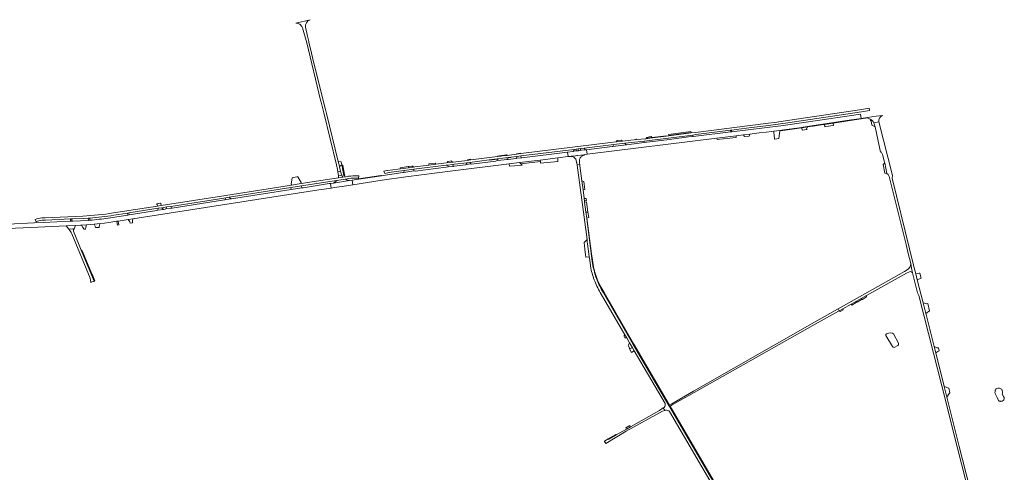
# Model space of a CAD drawing. Header units: metres. Extents: x 166325 to 190320, y 381923 to 404576.
# Tile 925 of 1056: x 176705 to 177993, y 401271 to 401863. Entities that reach past the tile are written whole.
import ezdxf

# ---------------------------------------------------------------- set-up
doc = ezdxf.new("R2010")
doc.units = ezdxf.units.M
for name, color, linetype, lineweight in [('B-WE-OG-WATER_MEER-GV', 8, 'Continuous', 18), ('B-WE-VH-VERHARDING_ASFALT-GV', 8, 'Continuous', 18), ('B-WE-VH-VERHARDING_BETON-GV', 8, 'Continuous', 18), ('B-WE-VH-VERHARDING_BETONSTRAATSTEEN-GV', 8, 'Continuous', 18), ('B-WE-VH-VERHARDING_FUNDERING_ZAND-GV', 8, 'Continuous', 18), ('B-WE-VH-VERHARDING_HALFVERHARDING-GV', 8, 'Continuous', 18)]:
    doc.layers.add(name, color=color, linetype=linetype, lineweight=lineweight)

msp = doc.modelspace()

# ---------------------------------------------------------------- linework, layer by layer
at = {"layer": 'B-WE-OG-WATER_MEER-GV', "flags": 128}
for points in [[(177848.186, 401452.531), (177846.698, 401453.413), (177844.923, 401453.707), (177841.766, 401453.191), (177839.168, 401452.493), (177838.077, 401451.652), (177838.185, 401450.356), (177846.746, 401435.877), (177847.784, 401435.292), (177849.189, 401434.81), (177853.954, 401437.243), (177854.712, 401437.962), (177854.97, 401438.655), (177854.837, 401440.142)], [(177990.76, 401372.954), (177990.508, 401373.902), (177990.73, 401374.939), (177990.939, 401376.444), (177990.774, 401377.268), (177990.488, 401378.082), (177990.163, 401378.685), (177989.776, 401379.245), (177989.348, 401379.943), (177988.408, 401380.69), (177987.605, 401381.054), (177986.798, 401381.343), (177985.654, 401381.508), (177984.593, 401381.473), (177983.425, 401381.034), (177982.56, 401380.583), (177981.978, 401380.014), (177981.5, 401379.003), (177981.306, 401378.299), (177981.231, 401377.53), (177981.008, 401376.842), (177980.84, 401375.622), (177981.349, 401374.301), (177983.74, 401369.167), (177985.419, 401365.196), (177986.276, 401364.648), (177986.819, 401364.582), (177987.976, 401364.371), (177988.726, 401364.191), (177989.623, 401364.277), (177990.328, 401364.507), (177991.613, 401365.23), (177992.208, 401365.752), (177992.58, 401366.359), (177993.061, 401367.445), (177993.142, 401368.366), (177992.834, 401369.422), (177992.276, 401370.655), (177991.776, 401371.431), (177991.009, 401372.354)]]:
    msp.add_lwpolyline(points, close=True, dxfattribs=at)
at = {"layer": 'B-WE-VH-VERHARDING_ASFALT-GV', "flags": 128}
for points in [[(177085.061, 401863.46), (177066.377, 401858.93)], [(177075.111, 401852.983), (177080.752, 401833.05), (177099.008, 401758.338), (177099.72, 401755.424), (177102.208, 401745.241), (177103.062, 401741.747), (177119.741, 401673.49), (177120.905, 401667.56), (177121.541, 401664.659), (177125.167, 401665.489), (177123.687, 401670.888), (177123.443, 401671.71), (177121.886, 401678.055), (177106.535, 401740.628), (177105.221, 401745.986)], [(177105.221, 401745.986), (177102.791, 401755.893), (177088.519, 401814.068), (177085.786, 401825.209), (177083.701, 401833.71), (177083.467, 401834.766), (177081.907, 401841.805), (177079.291, 401853.612)], [(177970.261, 401169.341), (177967.341, 401174.92), (177962.828, 401192.704), (177961.039, 401199.751), (177934.27, 401305.231), (177918.013, 401369.796), (177914.554, 401383.517), (177903.434, 401427.631), (177901.382, 401435.769), (177890.805, 401477.73), (177890.448, 401479.146), (177886.937, 401493.071), (177879.331, 401523.246), (177877.419, 401530.829), (177874.971, 401540.541), (177846.462, 401656.07), (177846.922, 401659.85), (177829.091, 401729.773), (177822.566, 401728.684)], [(177822.566, 401728.684), (177824.312, 401723.32), (177831.101, 401690.38), (177831.97, 401690.44), (177833.101, 401688.82), (177833.85, 401687.07), (177836.511, 401676.93), (177836.7, 401676.006), (177839.561, 401662.05), (177841.231, 401660.96), (177842.761, 401658.35), (177864.654, 401569.552), (177867.578, 401557.691), (177870.82, 401544.541), (177870.823, 401544.397), (177871.868, 401538.343), (177872.913, 401532.286), (177872.95, 401532.211), (177879.622, 401506.151), (177881.331, 401502.761), (177900.451, 401427.18), (177911.261, 401384.447), (177931.401, 401304.67), (177942.702, 401260.244)], [(177455.582, 401539.268), (177454.221, 401547.041), (177447.008, 401603.119), (177446.942, 401603.632), (177445.896, 401611.762), (177444.236, 401624.672), (177444.055, 401626.076), (177444.017, 401626.368), (177443.62, 401629.459), (177443.536, 401630.112), (177442.141, 401640.957), (177440.655, 401652.508), (177438.083, 401672.503), (177437.914, 401674.033), (177434.302, 401673.721), (177434.384, 401673.125), (177447.372, 401575.728)], [(177455.582, 401539.268), (177454.221, 401547.041), (177447.008, 401603.119), (177446.942, 401603.632), (177445.896, 401611.762), (177444.236, 401624.672), (177444.055, 401626.076), (177444.017, 401626.368), (177443.62, 401629.459), (177443.536, 401630.112), (177442.141, 401640.957), (177440.655, 401652.508), (177438.083, 401672.503), (177437.914, 401674.033), (177434.302, 401673.721), (177434.384, 401673.125), (177447.372, 401575.728)], [(176669.297, 401589.294), (176720.123, 401591.73), (176766.163, 401593.929), (176766.445, 401593.942), (176778.552, 401594.25), (176785.002, 401594.69), (176786.139, 401594.733), (176792.575, 401595.054), (176797.63, 401595.4), (176802.678, 401595.827), (176806.721, 401596.229), (176810.759, 401596.683), (176816.298, 401597.392), (176821.824, 401598.2), (176832.458, 401599.847), (176834.205, 401600.118), (176847.211, 401602.133), (176847.887, 401602.238), (176853.249, 401603.069), (177096.394, 401640.735), (177103.513, 401641.838), (177112.569, 401643.241), (177111.745, 401649.187), (177110.227, 401648.968), (177076.142, 401643.601), (177074.509, 401643.369), (177074.455, 401643.52), (177060.533, 401641.346), (177060.54, 401641.185), (176982.197, 401629.123), (176981.428, 401629.062), (176973.693, 401627.845), (176973.085, 401627.617), (176904.846, 401616.973), (176904.02, 401616.953), (176896.483, 401615.829), (176895.693, 401615.612), (176893.92, 401615.334), (176893.3, 401615.339), (176885.857, 401614.142), (176884.883, 401613.908), (176848.361, 401608.052), (176846.919, 401607.82), (176821.184, 401603.95)], [(176797.245, 401601.151), (176795.15, 401600.988), (176785.051, 401600.39), (176775.459, 401599.934), (176774.557, 401600.092), (176773.685, 401600.046), (176771.941, 401599.954), (176736.196, 401598.35), (176724.068, 401597.701), (176724.084, 401597.523), (176689.666, 401595.811), (176689.659, 401596.008), (176669.14, 401594.919)], [(177447.372, 401575.728), (177447.746, 401572.926), (177448.115, 401570.162), (177450.292, 401553.859), (177450.36, 401553.35), (177450.375, 401553.236), (177450.959, 401548.864), (177452.382, 401538.211)], [(177447.372, 401575.728), (177447.746, 401572.926), (177448.115, 401570.162), (177450.292, 401553.859), (177450.36, 401553.35), (177450.375, 401553.236), (177450.959, 401548.864), (177452.382, 401538.211)], [(177872.913, 401532.286), (177871.868, 401538.343), (177870.823, 401544.397)], [(177865.964, 401536.221), (177862.422, 401533.941), (177775.801, 401485.281)], [(177775.801, 401485.281), (177777.231, 401482.63), (177782, 401485.309), (177792.981, 401491.477), (177798.761, 401494.723), (177799.894, 401495.36), (177805.833, 401498.695), (177806.11, 401498.851), (177812.737, 401502.573), (177865.09, 401531.981), (177869.021, 401533.831)], [(177465.972, 401504.451), (177497.018, 401451.197), (177499.358, 401447.184), (177503.144, 401440.689), (177507.028, 401434.027), (177509.244, 401430.225), (177549.421, 401361.309)], [(177465.972, 401504.451), (177497.018, 401451.197), (177499.358, 401447.184), (177503.144, 401440.689), (177507.028, 401434.027), (177509.244, 401430.225), (177549.421, 401361.309)], [(177555.408, 401351.15), (177617.348, 401244.819), (177622.266, 401236.377), (177627.026, 401228.205), (177693.235, 401114.526), (177696.482, 401108.927), (177736.566, 401039.818), (177737.231, 401038.671), (177737.681, 401037.284), (177741.36, 401031.142), (177742.737, 401031.915), (177744.426, 401032.862), (177740.377, 401040.073), (177717.387, 401079.382), (177710.914, 401090.451), (177694.041, 401119.301), (177661.63, 401174.888), (177651.057, 401193.021), (177555.206, 401357.413), (177554.372, 401358.841), (177507.871, 401438.5), (177468.802, 401506.121)], [(177555.408, 401351.15), (177617.348, 401244.819), (177622.266, 401236.377), (177627.026, 401228.205), (177693.235, 401114.526), (177696.482, 401108.927), (177736.566, 401039.818), (177737.231, 401038.671), (177737.681, 401037.284), (177741.36, 401031.142), (177742.737, 401031.915), (177744.426, 401032.862), (177740.377, 401040.073), (177717.387, 401079.382), (177710.914, 401090.451), (177694.041, 401119.301), (177661.63, 401174.888), (177651.057, 401193.021), (177555.206, 401357.413), (177554.372, 401358.841), (177507.871, 401438.5), (177468.802, 401506.121)], [(177548.11, 401356.3), (177547.068, 401355.568), (177549.014, 401352.269), (177550.022, 401352.57)], [(177548.11, 401356.3), (177547.068, 401355.568), (177549.014, 401352.269), (177550.022, 401352.57)]]:
    msp.add_lwpolyline(points, dxfattribs=at)
at = {"layer": 'B-WE-VH-VERHARDING_ASFALT-GV'}
for points in [[(177066.377, 401858.93, -0.08872945), (177069.431, 401858.545)], [(177069.431, 401858.545, -0.151513), (177073.694, 401855.607)], [(177073.694, 401855.607, -0.08582607), (177075.111, 401852.983)], [(177079.291, 401853.612, -0.3480695), (177085.061, 401863.46)], [(176821.184, 401603.95, -0.01800006), (176797.245, 401601.151)], [(177870.823, 401544.397, -0.28070394), (177865.964, 401536.221)], [(177452.382, 401538.211, 0.04146088), (177457.474, 401521.232)], [(177452.382, 401538.211, 0.04146088), (177457.474, 401521.232)], [(177460.453, 401522.767, -0.03207252), (177455.582, 401539.268)], [(177460.453, 401522.767, -0.03207252), (177455.582, 401539.268)], [(177869.021, 401533.831, -0.37796005), (177872.913, 401532.286)], [(177457.474, 401521.232, 0.04862096), (177465.972, 401504.451)], [(177457.474, 401521.232, 0.04862096), (177465.972, 401504.451)], [(177468.802, 401506.121, -0.03203577), (177460.453, 401522.767)], [(177468.802, 401506.121, -0.03203577), (177460.453, 401522.767)], [(177549.421, 401361.309, -0.29441861), (177548.11, 401356.3)], [(177549.421, 401361.309, -0.29441861), (177548.11, 401356.3)], [(177550.022, 401352.57, -0.20048608), (177555.408, 401351.15)], [(177550.022, 401352.57, -0.20048608), (177555.408, 401351.15)]]:
    msp.add_lwpolyline(points, format="xyb", dxfattribs=at)
at = {"layer": 'B-WE-VH-VERHARDING_ASFALT-GV', "flags": 128}
for points in [[(177660.203, 401713.796), (177669.546, 401714.928), (177672.599, 401715.297), (177681.891, 401716.423), (177689.139, 401717.302), (177691.602, 401717.6), (177699.383, 401718.698), (177704.699, 401719.372), (177725.245, 401722.129), (177732.521, 401723.228), (177787.193, 401731.384), (177805.94, 401734.187), (177805.167, 401740.005), (177734.031, 401729.2), (177700.71, 401724.68), (177636.801, 401716.835), (177635.434, 401716.666), (177586.046, 401710.586), (177585.846, 401710.855), (177580.252, 401710.076), (177555.082, 401706.943), (177522.288, 401702.614), (177498.861, 401699.76), (177498.671, 401699.948), (177481.158, 401697.748), (177480.411, 401697.515), (177446.855, 401693.345), (177447.633, 401687.529), (177617.23, 401708.674), (177642.406, 401711.639), (177652.098, 401712.814)], [(177140.091, 401653.524), (177141.029, 401647.65), (177179.441, 401653.6), (177210.281, 401657.94), (177271.711, 401665.67), (177345.447, 401674.783), (177359.02, 401676.461), (177386.217, 401679.822), (177409.01, 401682.639), (177422.814, 401684.345), (177422.057, 401690.248), (177362.123, 401682.789), (177361.148, 401682.764), (177355.222, 401682.162), (177354.877, 401681.861), (177344.244, 401680.574), (177343.836, 401680.787), (177342.994, 401680.675), (177330.833, 401679.174), (177328.874, 401678.908), (177327.894, 401678.501), (177296.102, 401674.569), (177295.525, 401674.857), (177289.433, 401674.108), (177288.425, 401673.589), (177273.827, 401671.806), (177272.913, 401671.694), (177272.139, 401671.601), (177265.792, 401670.838), (177263.288, 401670.537), (177222.717, 401665.454), (177220.978, 401665.55), (177207.599, 401663.79), (177207.329, 401663.649), (177206.44, 401663.357), (177180.568, 401659.554), (177178.623, 401659.313), (177148.925, 401654.855), (177148.602, 401654.806)], [(177446.855, 401693.345), (177444.931, 401693.106), (177444.765, 401693.161), (177440.296, 401692.58), (177438.407, 401692.29), (177436.141, 401692.025), (177433.746, 401691.746), (177433.332, 401691.86), (177430.005, 401691.514), (177429.69, 401691.304), (177429.283, 401691.147), (177422.057, 401690.248), (177422.814, 401684.345), (177425.5, 401684.677), (177426.433, 401684.814), (177432.094, 401685.571), (177434.006, 401685.794), (177435.091, 401685.92), (177443.104, 401686.854), (177444.379, 401687.086), (177445.023, 401687.204), (177447.633, 401687.529)], [(177140.091, 401653.524), (177136.575, 401652.995), (177115.785, 401649.768), (177111.745, 401649.187), (177112.569, 401643.241), (177116.977, 401643.924), (177123.204, 401644.888), (177126.958, 401645.47), (177141.029, 401647.65)], [(176798.513, 401519.698), (176800.051, 401520.46), (176802.451, 401521.09), (176802.713, 401521.256), (176787.154, 401558.848), (176785.933, 401561.862), (176775.836, 401586.785), (176775.822, 401587.33), (176775.842, 401587.641), (176775.857, 401587.872), (176775.939, 401588.41), (176776.069, 401588.938), (176776.244, 401589.453), (176776.464, 401589.911), (176776.17, 401589.896), (176775.083, 401589.842), (176769.752, 401589.576), (176769.448, 401589.561), (176770.734, 401587.851), (176771.773, 401586.427), (176772.68, 401584.915), (176773.446, 401583.327), (176797.34, 401525.542), (176797.699, 401524.622), (176797.965, 401523.671), (176798.135, 401522.698)]]:
    msp.add_lwpolyline(points, close=True, dxfattribs=at)
at = {"layer": 'B-WE-VH-VERHARDING_BETON-GV', "flags": 128}
for points in [[(177181.796, 401665.125), (177182.779, 401662.243), (177186.75, 401663.298), (177191.023, 401663.956), (177208.221, 401666.07), (177220.683, 401667.715), (177262.992, 401672.996), (177265.494, 401673.314), (177271.819, 401674.117), (177272.61, 401674.217), (177273.523, 401674.327), (177290.829, 401676.414), (177294.054, 401676.868), (177319.321, 401679.981), (177347.788, 401683.578), (177355.539, 401684.568), (177360.828, 401685.251), (177430.427, 401693.865), (177433.098, 401694.242), (177435.868, 401694.585), (177439.116, 401694.987), (177443.442, 401695.524), (177482.586, 401700.334), (177496.959, 401702.022), (177509.411, 401703.46), (177522.021, 401704.477), (177585.596, 401712.549), (177589.65, 401713.11), (177635.064, 401718.89), (177636.48, 401719.076), (177662.673, 401722.336), (177681.318, 401724.693), (177710.012, 401728.431), (177806.428, 401742.992), (177816.639, 401744.574), (177816.197, 401747.555), (177813.778, 401747.174), (177806.888, 401746.174), (177709.691, 401731.44), (177695.574, 401729.564), (177681.052, 401727.699), (177589.25, 401716.104), (177583.586, 401715.331), (177554.257, 401711.46), (177550.991, 401711.037), (177532.866, 401708.75), (177532.668, 401708.725), (177524.455, 401707.688), (177512.156, 401706.71), (177511.118, 401706.619), (177509.168, 401706.481), (177504.692, 401705.989), (177493.738, 401704.705), (177485.69, 401703.733), (177477.938, 401702.835), (177360.951, 401688.313), (177355.19, 401687.564), (177342.999, 401686.004), (177342.087, 401685.887), (177336.493, 401685.217), (177335.085, 401685.041), (177330.404, 401684.457), (177295.399, 401680.085), (177294.927, 401680.026), (177290.636, 401679.458), (177272.152, 401677.153), (177263.524, 401676.115), (177249.554, 401674.357), (177240.356, 401673.199), (177221.987, 401670.886), (177220.33, 401670.674), (177218.673, 401670.462), (177214.713, 401669.954), (177213.951, 401669.856), (177203.454, 401668.512), (177189.715, 401666.752), (177186.192, 401666.301), (177186.085, 401666.276), (177185.708, 401666.187), (177184.01, 401665.787)], [(177203.123, 401669.887), (177203.454, 401668.512), (177213.951, 401669.856), (177213.612, 401671.248)]]:
    msp.add_lwpolyline(points, close=True, dxfattribs=at)
for points in [[(177138.599, 401658.922), (177135.475, 401658.58), (177131.713, 401658.035), (177127.897, 401657.482), (177127.863, 401657.529), (177122.143, 401656.64), (177113.429, 401655.322), (177073.552, 401649.134), (177060.924, 401647.142), (176975.087, 401633.647), (176890.577, 401620.479), (176885.694, 401619.697), (176827.924, 401610.649)], [(177148.444, 401656.01), (177148.717, 401659.019)], [(176828.388, 401607.659), (176846.527, 401610.503), (176847.935, 401610.728), (176886.527, 401616.776), (176891.381, 401617.514), (176897.773, 401618.518), (176903.034, 401619.29), (176974.894, 401630.598), (176979.212, 401631.292), (177060.126, 401643.935), (177074.065, 401646.107), (177113.956, 401652.329), (177120.076, 401653.277), (177131.222, 401654.913), (177135.897, 401655.614)], [(176788.044, 401606.566), (176738.841, 401604.402), (176734.664, 401604.136), (176734.251, 401604.11)], [(176725.682, 401602.014), (176726.779, 401599.224), (176728.508, 401599.876), (176732.24, 401600.896), (176734.551, 401601.101), (176738.991, 401601.343), (176771.884, 401602.821), (176773.564, 401602.892), (176774.359, 401602.926), (176788.202, 401603.532), (176794.926, 401603.901), (176797.023, 401604.043)]]:
    msp.add_lwpolyline(points, dxfattribs=at)
at = {"layer": 'B-WE-VH-VERHARDING_BETON-GV'}
for points in [[(177148.717, 401659.019, 0.03627245), (177138.599, 401658.922)], [(177135.897, 401655.614, -0.07173179), (177148.444, 401656.01)], [(176827.924, 401610.649, -0.02921448), (176788.044, 401606.566)], [(176797.023, 401604.043, 0.02227924), (176828.388, 401607.659)], [(176734.251, 401604.11, 0.08377358), (176725.682, 401602.014)]]:
    msp.add_lwpolyline(points, format="xyb", dxfattribs=at)
at = {"layer": 'B-WE-VH-VERHARDING_BETONSTRAATSTEEN-GV', "flags": 128}
for points in [[(177814.298, 401734.884), (177814.201, 401735.422), (177805.94, 401734.187), (177787.193, 401731.384), (177732.521, 401723.228), (177725.245, 401722.129), (177704.699, 401719.372), (177699.383, 401718.698), (177699.451, 401718.193), (177703.432, 401718.672), (177706.572, 401719.107), (177725.053, 401721.57), (177728.503, 401722.076), (177735.558, 401723.108), (177743.122, 401724.268), (177756.312, 401726.235), (177757.845, 401726.464), (177769.144, 401728.149)], [(177735.558, 401723.108), (177728.503, 401722.076), (177728.945, 401718.997), (177735.354, 401719.977), (177734.639, 401720.397)], [(177769.144, 401728.149), (177757.845, 401726.464), (177758.333, 401723.506), (177759.917, 401723.749), (177769.529, 401725.023)], [(177580.252, 401710.076), (177585.846, 401710.855), (177585.596, 401712.549), (177522.021, 401704.477), (177522.288, 401702.614), (177555.082, 401706.943)], [(177550.991, 401711.037), (177550.961, 401711.307), (177550.931, 401711.576), (177532.42, 401709.198), (177525.341, 401708.298), (177524.875, 401708.217), (177524.886, 401708.021), (177524.433, 401707.986), (177524.455, 401707.688), (177532.668, 401708.725), (177532.866, 401708.75)], [(177531.658, 401710.082), (177531.436, 401710.526), (177525.229, 401709.49), (177525.341, 401708.298), (177532.42, 401709.198), (177532.141, 401709.56)], [(177583.534, 401715.932), (177583.358, 401717.102), (177554.011, 401713.196), (177554.161, 401712.302), (177554.195, 401712.008)], [(177583.586, 401715.331), (177583.56, 401715.633), (177583.534, 401715.932), (177554.195, 401712.008), (177554.257, 401711.46)], [(177642.535, 401709.542), (177642.406, 401711.639), (177617.23, 401708.674), (177617.699, 401706.617)], [(177636.48, 401719.076), (177635.064, 401718.89), (177635.434, 401716.666), (177636.801, 401716.835)], [(177660.203, 401713.796), (177652.098, 401712.814), (177653.532, 401710.565), (177659.329, 401711.314)], [(177699.434, 401717.794), (177699.451, 401718.193), (177699.383, 401718.698), (177691.602, 401717.6), (177691.721, 401715.5), (177692.17, 401712.78), (177692.78, 401707.06), (177692.842, 401707.07), (177695.82, 401707.534), (177698.43, 401707.94), (177699.117, 401714.685)], [(177496.959, 401702.022), (177482.586, 401700.334), (177481.158, 401697.748), (177498.671, 401699.948)], [(177493.738, 401704.705), (177493.264, 401705.171), (177492.234, 401706.08), (177486.794, 401705.517), (177485.69, 401703.733)], [(177512.109, 401707.324), (177511.073, 401707.262), (177511.118, 401706.619), (177512.156, 401706.71)], [(177342.827, 401682.412), (177347.859, 401683.042), (177347.788, 401683.578), (177319.321, 401679.981), (177319.407, 401679.488), (177330.587, 401680.847), (177330.833, 401679.174), (177342.994, 401680.675)], [(177335.085, 401685.041), (177334.981, 401685.645), (177330.276, 401685.076), (177330.404, 401684.457)], [(177336.395, 401685.816), (177336.493, 401685.217), (177342.087, 401685.887), (177342.999, 401686.004), (177342.922, 401686.606), (177342.021, 401686.497)], [(177360.951, 401688.313), (177360.889, 401688.83), (177355.138, 401688.083), (177355.19, 401687.564)], [(177360.828, 401685.251), (177355.539, 401684.568), (177355.222, 401682.162), (177361.148, 401682.764)], [(177433.098, 401694.242), (177430.427, 401693.865), (177430.533, 401692.92), (177430.048, 401692.841), (177430.077, 401692.548), (177429.875, 401692.519), (177430.005, 401691.514), (177433.332, 401691.86)], [(177443.442, 401695.524), (177439.116, 401694.987), (177438.601, 401692.561), (177438.407, 401692.29), (177440.296, 401692.58), (177444.765, 401693.161)], [(177125.679, 401677.447), (177121.886, 401678.055), (177123.443, 401671.71), (177123.687, 401670.888), (177124.129, 401671.882), (177126.25, 401673.106), (177126.745, 401673.425)], [(177213.612, 401671.248), (177213.951, 401669.856), (177214.713, 401669.954), (177218.673, 401670.462), (177220.33, 401670.674), (177219.844, 401672.057), (177218.293, 401671.856), (177214.502, 401671.364)], [(177265.494, 401673.314), (177265.792, 401670.838), (177272.139, 401671.601), (177271.819, 401674.117)], [(177294.054, 401676.868), (177290.829, 401676.414), (177289.433, 401674.108), (177295.525, 401674.857)], [(177295.161, 401680.83), (177290.84, 401680.308), (177290.636, 401679.458), (177294.927, 401680.026), (177295.399, 401680.085)], [(177360.789, 401674.834), (177359.02, 401676.461), (177345.447, 401674.783), (177345.834, 401671.934), (177352.511, 401672.374), (177362.443, 401673.313)], [(177386.217, 401679.822), (177359.02, 401676.461), (177360.789, 401674.834), (177386.416, 401677.837)], [(177409.158, 401680.501), (177409.01, 401682.639), (177386.217, 401679.822), (177386.416, 401677.837), (177386.64, 401675.602), (177409.348, 401677.749)], [(177836.7, 401676.006), (177834.693, 401673.941), (177837.06, 401662.755), (177839.561, 401662.05)], [(177069.154, 401657.851), (177067.832, 401657.982), (177061.763, 401656.707), (177060.625, 401648.273), (177060.749, 401648.087), (177060.924, 401647.142), (177073.552, 401649.134), (177073.405, 401650.112), (177073.496, 401650.294)], [(177125.167, 401665.489), (177121.541, 401664.659), (177122.403, 401659.682), (177122.445, 401659.363), (177126.507, 401660.17), (177126.362, 401660.643)], [(177178.623, 401659.313), (177178.52, 401659.706), (177177.509, 401659.603), (177148.518, 401655.249), (177148.602, 401654.806), (177148.925, 401654.855)], [(177220.683, 401667.715), (177208.221, 401666.07), (177208.285, 401665.363), (177207.329, 401663.649), (177207.599, 401663.79), (177220.978, 401665.55)], [(177074.065, 401646.107), (177060.126, 401643.935), (177060.533, 401641.346), (177074.455, 401643.52)], [(177443.253, 401651.752), (177440.655, 401652.508), (177442.141, 401640.957), (177444.399, 401641.174)], [(176885.694, 401619.697), (176890.577, 401620.479), (176890.116, 401623.356), (176889.651, 401623.662), (176884.307, 401622.789), (176885.341, 401621.902)], [(176903.261, 401618.089), (176903.034, 401619.29), (176897.773, 401618.518), (176896.483, 401615.829), (176904.02, 401616.953)], [(176979.212, 401631.292), (176974.894, 401630.598), (176973.693, 401627.845), (176981.428, 401629.062)], [(177446.182, 401629.727), (177443.62, 401629.459), (177444.017, 401626.368), (177446.611, 401626.762)], [(177446.694, 401625.261), (177444.236, 401624.672), (177445.896, 401611.762), (177448.484, 401611.625)], [(176847.935, 401610.728), (176846.527, 401610.503), (176846.919, 401607.82), (176848.361, 401608.052)], [(176891.381, 401617.514), (176886.527, 401616.776), (176885.857, 401614.142), (176893.3, 401615.339)], [(177448.484, 401611.625), (177445.896, 401611.762), (177446.942, 401603.632), (177447.27, 401603.781), (177449.354, 401604.729), (177449.425, 401604.762), (177449.571, 401604.828)], [(176766.163, 401593.929), (176769.448, 401589.561), (176769.752, 401589.576), (176775.083, 401589.842), (176776.17, 401589.896), (176776.464, 401589.911), (176778.552, 401594.25), (176766.445, 401593.942)], [(176771.884, 401602.821), (176771.941, 401599.954), (176773.685, 401600.046), (176773.564, 401602.892)], [(176792.575, 401595.054), (176786.139, 401594.733), (176788.145, 401591.549), (176789.538, 401589.339), (176791.347, 401589.627), (176791.877, 401591.968)], [(176797.023, 401604.043), (176794.926, 401603.901), (176795.15, 401600.988), (176797.245, 401601.151)], [(176809.876, 401595.11), (176810.759, 401596.683), (176806.721, 401596.229), (176802.678, 401595.827), (176803.463, 401594.383), (176803.971, 401593.179), (176804.581, 401591.734), (176809.162, 401591.759), (176809.384, 401593.32), (176809.393, 401593.384), (176809.566, 401594.354)], [(176834.205, 401600.118), (176832.458, 401599.847), (176832.934, 401596.896), (176832.973, 401596.654), (176833.282, 401594.736), (176833.312, 401594.553), (176834.862, 401594.912), (176834.58, 401597.146)], [(176853.249, 401603.069), (176847.887, 401602.238), (176847.211, 401602.133), (176849.468, 401598.877), (176850.019, 401597.193), (176852.77, 401597.661), (176852.698, 401598.863), (176852.733, 401599.13), (176852.836, 401599.918)], [(177445.882, 401553.279), (177445.964, 401552.647), (177450.375, 401553.236), (177450.36, 401553.35), (177450.292, 401553.859), (177448.115, 401570.162), (177447.746, 401572.926), (177447.372, 401575.728), (177443.428, 401572.175), (177444.598, 401563.166), (177445.572, 401555.666)], [(176786.669, 401561.901), (176785.933, 401561.862), (176787.154, 401558.848), (176787.738, 401559.393)], [(176787.154, 401558.848), (176802.713, 401521.256), (176803.731, 401521.901), (176800.944, 401528.501), (176798.598, 401533.918), (176788.22, 401558.263), (176787.738, 401559.393)], [(177882.701, 401531.868), (177881.718, 401531.675), (177877.419, 401530.829), (177879.331, 401523.246), (177884.491, 401525.364)], [(177793.785, 401490.029), (177799.545, 401493.372), (177798.761, 401494.723), (177792.981, 401491.477)], [(177799.894, 401495.36), (177800.669, 401494.024), (177806.358, 401497.326), (177807.371, 401497.557), (177807.545, 401497.658), (177807.2, 401497.733), (177806.26, 401497.936), (177805.833, 401498.695)], [(177807.545, 401497.658), (177813.061, 401500.867), (177812.737, 401502.573), (177806.11, 401498.851), (177805.833, 401498.695), (177806.26, 401497.936), (177807.2, 401497.733)], [(177886.937, 401493.071), (177890.448, 401479.146), (177895.412, 401482.593), (177892.956, 401492.212), (177891.703, 401491.809)], [(177782.185, 401483.747), (177782, 401485.309), (177777.231, 401482.63), (177776.94, 401482.471), (177778.432, 401481.578)], [(177497.018, 401451.197), (177496.664, 401450.782), (177496.252, 401450.423), (177495.793, 401450.128), (177495.318, 401449.912), (177496.887, 401447.112), (177497.32, 401447.264), (177497.828, 401447.363), (177498.345, 401447.383), (177498.859, 401447.322), (177499.358, 401447.184)], [(177503.144, 401440.689), (177501.142, 401437.146), (177503.479, 401433.436), (177507.028, 401434.027)], [(177507.028, 401434.027), (177503.479, 401433.436), (177502.923, 401432.865), (177505.524, 401427.996), (177509.244, 401430.225)], [(177907.132, 401434.116), (177905.042, 401434.295), (177901.382, 401435.769), (177903.434, 401427.631), (177906.258, 401429.266), (177907.739, 401430.197)], [(177920.453, 401381.269), (177914.554, 401383.517), (177918.013, 401369.796), (177921.119, 401374.295), (177921.974, 401375.533)], [(177470.421, 401311.654), (177470.414, 401311.65), (177471.81, 401309.111), (177498.731, 401325.05), (177545.901, 401351.34), (177549.014, 401352.269), (177547.068, 401355.568), (177542.202, 401352.15), (177504.106, 401330.743), (177499.082, 401327.92), (177485.704, 401320.328), (177475.164, 401314.346), (177475.222, 401315.037), (177470.1, 401312.22)], [(177556.111, 401357.927), (177555.206, 401357.413), (177651.057, 401193.021), (177652.447, 401192.703)], [(177503.155, 401332.434), (177498.093, 401329.68), (177499.082, 401327.92), (177504.106, 401330.743)], [(177485.704, 401320.328), (177485.082, 401320.64), (177475.222, 401315.037), (177475.164, 401314.346)]]:
    msp.add_lwpolyline(points, close=True, dxfattribs=at)
for points in [[(177833.74, 401738.034), (177833.683, 401738.334), (177825.332, 401737.086), (177814.201, 401735.422), (177814.298, 401734.884)], [(177817.808, 401733.514), (177818.027, 401732.191), (177818.225, 401730.997), (177818.857, 401731.094), (177819.718, 401725.671), (177824.312, 401723.32), (177822.566, 401728.684)], [(177822.566, 401728.684), (177829.091, 401729.773)], [(177439.925, 401684.284), (177440.624, 401685.024), (177441.161, 401685.469), (177441.745, 401685.85), (177442.369, 401686.162), (177443.024, 401686.4), (177443.703, 401686.562), (177444.395, 401686.645), (177444.379, 401687.086), (177443.104, 401686.854), (177435.091, 401685.92), (177434.006, 401685.794), (177432.094, 401685.571), (177426.433, 401684.814), (177426.501, 401684.275), (177428.356, 401684.556), (177429.12, 401684.114), (177430.043, 401683.414), (177431.599, 401682.116)], [(177439.248, 401683.567), (177439.925, 401684.284)], [(177263.524, 401676.115), (177272.152, 401677.153)], [(177269.978, 401678.552), (177269.967, 401678.627), (177265.139, 401677.956), (177264.983, 401677.387)], [(177433.176, 401679.536), (177433.787, 401676.74), (177433.987, 401676.011), (177434.302, 401673.721), (177437.914, 401674.033), (177437.737, 401675.634), (177437.661, 401677.112), (177437.689, 401679.339)], [(177122.143, 401656.64), (177127.863, 401657.529)], [(177126.507, 401660.17), (177122.445, 401659.363)], [(177115.743, 401649.993), (177115.785, 401649.768), (177136.575, 401652.995)], [(177131.222, 401654.913), (177120.076, 401653.277)], [(177136.575, 401652.995), (177136.522, 401653.246)], [(177508.685, 401438.977), (177469.616, 401506.598), (177464.757, 401515.178), (177463.214, 401518.221), (177461.067, 401522.902), (177459.601, 401526.778), (177457.597, 401533.269), (177455.972, 401539.959), (177454.5, 401548.913), (177453.321, 401557.223), (177450.682, 401577.423), (177447.27, 401603.781), (177446.942, 401603.632), (177447.008, 401603.119), (177454.221, 401547.041), (177455.582, 401539.268)], [(177468.802, 401506.121), (177507.871, 401438.5), (177554.372, 401358.841), (177555.186, 401359.318), (177508.685, 401438.977)]]:
    msp.add_lwpolyline(points, dxfattribs=at)
at = {"layer": 'B-WE-VH-VERHARDING_BETONSTRAATSTEEN-GV'}
for points in [[(177814.298, 401734.884, -0.07461858), (177817.808, 401733.514)], [(177829.091, 401729.773, -0.32870929), (177833.74, 401738.034)], [(177817.808, 401733.514, -0.13662925), (177822.566, 401728.684)], [(177822.566, 401728.684, 0.13662925), (177817.808, 401733.514)], [(177437.689, 401679.339, -0.20747442), (177439.248, 401683.567)], [(177264.983, 401677.387, -0.228859), (177263.524, 401676.115)], [(177272.152, 401677.153, -0.21856049), (177269.978, 401678.552)], [(177431.599, 401682.116, -0.19505544), (177433.176, 401679.536)], [(177122.445, 401659.363, -0.10871054), (177122.143, 401656.64)], [(177127.863, 401657.529, -0.07637614), (177126.507, 401660.17)], [(177120.076, 401653.277, -0.15424568), (177115.743, 401649.993)], [(177136.522, 401653.246, -0.14965391), (177131.222, 401654.913)], [(177455.582, 401539.268, 0.03207252), (177460.453, 401522.767)], [(177460.453, 401522.767, 0.03203577), (177468.802, 401506.121)]]:
    msp.add_lwpolyline(points, format="xyb", dxfattribs=at)
at = {"layer": 'B-WE-VH-VERHARDING_FUNDERING_ZAND-GV', "flags": 128}
for points in [[(177439.116, 401694.987), (177435.868, 401694.585), (177436.141, 401692.025), (177438.407, 401692.29), (177438.601, 401692.561)], [(177249.554, 401674.357), (177248.625, 401675.964), (177240.615, 401674.999), (177240.579, 401674.75), (177240.356, 401673.199)], [(177776.379, 401482.165), (177776.94, 401482.471), (177777.231, 401482.63), (177775.801, 401485.281), (177774.857, 401484.748), (177744.832, 401467.82), (177586.572, 401377.7), (177558.089, 401361.018), (177555.186, 401359.318), (177554.372, 401358.841), (177555.206, 401357.413), (177556.111, 401357.927), (177558.952, 401359.539), (177587.302, 401375.63), (177745.591, 401465.37)]]:
    msp.add_lwpolyline(points, close=True, dxfattribs=at)
at = {"layer": 'B-WE-VH-VERHARDING_HALFVERHARDING-GV', "flags": 128}
msp.add_lwpolyline([(177127.985, 401672.772), (177126.745, 401673.425), (177129.232, 401659.589), (177130.639, 401658.764), (177130.233, 401660.833)], close=True, dxfattribs=at)

doc.saveas('drawing.dxf')
